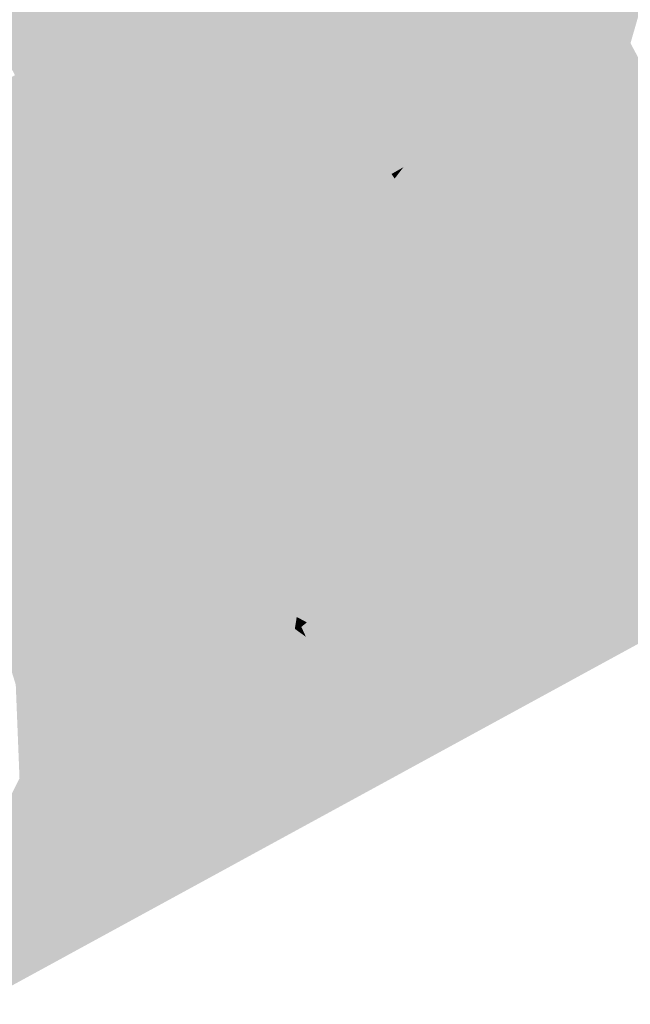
# Model space of a CAD drawing. Header units: metres. Extents: x 164696 to 183842, y 382615 to 387356.
# Tile 865 of 1056: x 182744.62 to 182746.53, y 386657.88 to 386660.95. Entities that reach past the tile are written whole.
import ezdxf

# ---------------------------------------------------------------- set-up
doc = ezdxf.new("R2010")
doc.units = ezdxf.units.M
doc.layers.add('C3D-SURFACE_TINSURFACE', color=7, linetype='Continuous')

msp = doc.modelspace()

# ---------------------------------------------------------------- linework, layer by layer
at = {"layer": 'C3D-SURFACE_TINSURFACE', "color": 11, "linetype": 'Continuous', "lineweight": -3, "true_color": 0xff8585}
for points in [[(182745.9256, 386661.9967), (182745.8883, 386661.9764), (182746.5278, 386660.8763)], [(182746.7798, 386661.7586), (182745.9256, 386661.9967), (182746.5278, 386660.8763)], [(182745.8883, 386661.9764), (182745.8511, 386661.9562), (182746.4906, 386660.8561)], [(182745.8883, 386661.9764), (182746.4906, 386660.8561), (182746.5278, 386660.8763)], [(182745.7766, 386661.9158), (182746.4161, 386660.8156), (182745.8138, 386661.936)], [(182745.8511, 386661.9562), (182745.8138, 386661.936), (182746.4533, 386660.8359)], [(182745.8138, 386661.936), (182746.4161, 386660.8156), (182746.4533, 386660.8359)], [(182745.8511, 386661.9562), (182746.4533, 386660.8359), (182746.4906, 386660.8561)], [(182745.7766, 386661.9158), (182745.4903, 386661.0726), (182746.3788, 386660.7943)], [(182745.7766, 386661.9158), (182746.3788, 386660.7943), (182746.4161, 386660.8156)], [(182744.8085, 386661.3853), (182744.7713, 386661.3651), (182744.6097, 386660.7766)], [(182744.8085, 386661.3853), (182744.6097, 386660.7766), (182744.6249, 386660.7487)], [(182744.8085, 386661.3853), (182744.6249, 386660.7487), (182745.4489, 386661.1626)], [(182744.7341, 386661.3449), (182744.5945, 386660.8046), (182744.7713, 386661.3651)], [(182744.7713, 386661.3651), (182744.5945, 386660.8046), (182744.6097, 386660.7766)], [(182744.6968, 386661.3246), (182744.564, 386660.8604), (182744.7341, 386661.3449)], [(182744.7341, 386661.3449), (182744.564, 386660.8604), (182744.5793, 386660.8325)], [(182744.6968, 386661.3246), (182744.6596, 386661.3044), (182744.564, 386660.8604)], [(182744.7341, 386661.3449), (182744.5793, 386660.8325), (182744.5945, 386660.8046)], [(182744.6224, 386661.2831), (182744.564, 386660.8604), (182744.6596, 386661.3044)], [(182745.4592, 386661.1401), (182745.4489, 386661.1626), (182744.6249, 386660.7487)], [(182745.4592, 386661.1401), (182744.6249, 386660.7487), (182744.6402, 386660.7208)], [(182745.4696, 386661.1176), (182745.4592, 386661.1401), (182744.6402, 386660.7208)], [(182745.4696, 386661.1176), (182744.6402, 386660.7208), (182744.6554, 386660.6929)], [(182745.4696, 386661.1176), (182744.6554, 386660.6929), (182745.4799, 386661.0951)], [(182745.4799, 386661.0951), (182744.6554, 386660.6929), (182744.6706, 386660.665)], [(182745.4799, 386661.0951), (182744.6706, 386660.665), (182745.4903, 386661.0726)], [(182745.4903, 386661.0726), (182744.6706, 386660.665), (182745.5107, 386661.0177)], [(182746.3788, 386660.7943), (182745.4903, 386661.0726), (182746.3416, 386660.7741)], [(182746.3416, 386660.7741), (182745.4903, 386661.0726), (182746.3043, 386660.7538)], [(182746.3043, 386660.7538), (182745.4903, 386661.0726), (182745.5107, 386661.0177)], [(182745.5107, 386661.0177), (182744.6706, 386660.665), (182744.6877, 386660.6344)], [(182745.5107, 386661.0177), (182744.6877, 386660.6344), (182744.7067, 386660.5969)], [(182745.5107, 386661.0177), (182744.7067, 386660.5969), (182744.7256, 386660.5595)], [(182745.5107, 386661.0177), (182744.7256, 386660.5595), (182745.546, 386660.9462)], [(182746.3043, 386660.7538), (182745.5107, 386661.0177), (182746.2671, 386660.7336)], [(182745.5107, 386661.0177), (182745.546, 386660.9462), (182746.2671, 386660.7336)], [(182744.7256, 386660.5595), (182744.7445, 386660.522), (182745.546, 386660.9462)], [(182744.7445, 386660.522), (182745.5796, 386660.8701), (182745.546, 386660.9462)], [(182746.2299, 386660.7134), (182746.2671, 386660.7336), (182745.546, 386660.9462)], [(182746.2299, 386660.7134), (182745.546, 386660.9462), (182746.1926, 386660.6931)], [(182746.1926, 386660.6931), (182745.546, 386660.9462), (182745.5796, 386660.8701)], [(182744.7445, 386660.522), (182744.7635, 386660.4846), (182745.5796, 386660.8701)], [(182744.7635, 386660.4846), (182744.7824, 386660.4472), (182745.5796, 386660.8701)], [(182744.8038, 386660.4117), (182745.5796, 386660.8701), (182744.7824, 386660.4472)], [(182744.8038, 386660.4117), (182745.4105, 386660.265), (182745.5796, 386660.8701)], [(182745.4105, 386660.265), (182745.5932, 386660.846), (182745.5796, 386660.8701)], [(182746.1926, 386660.6931), (182745.5796, 386660.8701), (182745.5932, 386660.846)], [(182746.5278, 386660.8763), (182746.4906, 386660.8561), (182747.0486, 386659.9001)], [(182745.4478, 386660.2852), (182745.5932, 386660.846), (182745.4105, 386660.265)], [(182745.4478, 386660.2852), (182745.6069, 386660.8219), (182745.5932, 386660.846)], [(182746.1926, 386660.6931), (182745.5932, 386660.846), (182746.1554, 386660.6729)], [(182746.1554, 386660.6729), (182745.5932, 386660.846), (182745.6069, 386660.8219)], [(182746.4533, 386660.8359), (182746.4161, 386660.8156), (182746.974, 386659.8597)], [(182746.4906, 386660.8561), (182746.4533, 386660.8359), (182747.0114, 386659.8799)], [(182746.4533, 386660.8359), (182746.974, 386659.8597), (182747.0114, 386659.8799)], [(182746.4906, 386660.8561), (182747.0114, 386659.8799), (182747.0486, 386659.9001)], [(182745.485, 386660.3054), (182745.6069, 386660.8219), (182745.4478, 386660.2852)], [(182745.485, 386660.3054), (182745.6206, 386660.7979), (182745.6069, 386660.8219)], [(182745.485, 386660.3054), (182745.6343, 386660.7738), (182745.6206, 386660.7979)], [(182746.1554, 386660.6729), (182745.6069, 386660.8219), (182746.1181, 386660.6527)], [(182746.1181, 386660.6527), (182745.6069, 386660.8219), (182745.6206, 386660.7979)], [(182746.1181, 386660.6527), (182745.6206, 386660.7979), (182745.6672, 386660.7332)], [(182745.6343, 386660.7738), (182745.6672, 386660.7332), (182745.6206, 386660.7979)], [(182746.3788, 386660.7943), (182746.9367, 386659.8395), (182746.4161, 386660.8156)], [(182746.4161, 386660.8156), (182746.9367, 386659.8395), (182746.974, 386659.8597)], [(182743.8749, 386660.384), (182744.6249, 386660.7487), (182744.6097, 386660.7766)], [(182745.485, 386660.3054), (182745.5223, 386660.3268), (182745.6343, 386660.7738)], [(182745.5223, 386660.3268), (182745.5595, 386660.347), (182745.6343, 386660.7738)], [(182745.5595, 386660.347), (182745.6672, 386660.7332), (182745.6343, 386660.7738)], [(182746.3416, 386660.7741), (182746.3043, 386660.7538), (182746.8621, 386659.799)], [(182746.3788, 386660.7943), (182746.3416, 386660.7741), (182746.8994, 386659.8192)], [(182746.3416, 386660.7741), (182746.8621, 386659.799), (182746.8994, 386659.8192)], [(182746.3788, 386660.7943), (182746.8994, 386659.8192), (182746.9367, 386659.8395)], [(182743.8749, 386660.384), (182744.6402, 386660.7208), (182744.6249, 386660.7487)], [(182746.3043, 386660.7538), (182746.2671, 386660.7336), (182746.8248, 386659.7788)], [(182746.3043, 386660.7538), (182746.8248, 386659.7788), (182746.8621, 386659.799)], [(182743.8749, 386660.384), (182744.6554, 386660.6929), (182744.6402, 386660.7208)], [(182745.5595, 386660.347), (182745.5967, 386660.3672), (182745.6672, 386660.7332)], [(182745.5967, 386660.3672), (182745.634, 386660.3875), (182745.6672, 386660.7332)], [(182745.634, 386660.3875), (182745.7026, 386660.689), (182745.6672, 386660.7332)], [(182746.0809, 386660.6313), (182746.1181, 386660.6527), (182745.6672, 386660.7332)], [(182746.0809, 386660.6313), (182745.6672, 386660.7332), (182745.7026, 386660.689)], [(182746.2299, 386660.7134), (182746.03, 386660.0405), (182746.0481, 386660.0078)], [(182746.2299, 386660.7134), (182746.1926, 386660.6931), (182746.03, 386660.0405)], [(182746.2671, 386660.7336), (182746.0481, 386660.0078), (182746.0721, 386659.9663)], [(182746.2299, 386660.7134), (182746.0481, 386660.0078), (182746.2671, 386660.7336)], [(182746.2671, 386660.7336), (182746.0721, 386659.9663), (182746.8248, 386659.7788)], [(182743.8996, 386660.3169), (182744.6554, 386660.6929), (182743.8749, 386660.384)], [(182743.8996, 386660.3169), (182743.9108, 386660.2926), (182744.6554, 386660.6929)], [(182743.9108, 386660.2926), (182744.6706, 386660.665), (182744.6554, 386660.6929)], [(182745.6712, 386660.4077), (182745.7026, 386660.689), (182745.634, 386660.3875)], [(182745.6712, 386660.4077), (182745.7459, 386660.6106), (182745.7026, 386660.689)], [(182746.0809, 386660.6313), (182745.7026, 386660.689), (182746.0437, 386660.6111)], [(182746.0437, 386660.6111), (182745.7026, 386660.689), (182745.7314, 386660.6524)], [(182745.7026, 386660.689), (182745.7459, 386660.6106), (182745.7314, 386660.6524)], [(182746.1926, 386660.6931), (182745.9937, 386660.1061), (182746.0118, 386660.0733)], [(182746.1926, 386660.6931), (182746.1554, 386660.6729), (182745.9937, 386660.1061)], [(182745.9937, 386660.1061), (182746.1554, 386660.6729), (182746.1181, 386660.6527)], [(182746.1926, 386660.6931), (182746.0118, 386660.0733), (182746.03, 386660.0405)], [(182743.9108, 386660.2926), (182743.922, 386660.2683), (182744.6706, 386660.665)], [(182744.6877, 386660.6344), (182744.6706, 386660.665), (182743.922, 386660.2683)], [(182746.0064, 386660.5909), (182746.0437, 386660.6111), (182745.7314, 386660.6524)], [(182745.9692, 386660.5706), (182746.0064, 386660.5909), (182745.7314, 386660.6524)], [(182745.9319, 386660.5504), (182745.9692, 386660.5706), (182745.7314, 386660.6524)], [(182745.9319, 386660.5504), (182745.7314, 386660.6524), (182745.7459, 386660.6106)], [(182746.0809, 386660.6313), (182745.9937, 386660.1061), (182746.1181, 386660.6527)], [(182744.6877, 386660.6344), (182743.922, 386660.2683), (182743.9332, 386660.244)], [(182744.7067, 386660.5969), (182744.6877, 386660.6344), (182743.9332, 386660.244)], [(182746.0437, 386660.6111), (182745.926, 386660.2082), (182745.9563, 386660.1589)], [(182746.0064, 386660.5909), (182745.926, 386660.2082), (182746.0437, 386660.6111)], [(182746.0809, 386660.6313), (182745.9563, 386660.1589), (182745.9937, 386660.1061)], [(182746.0809, 386660.6313), (182746.0437, 386660.6111), (182745.9563, 386660.1589)], [(182744.7067, 386660.5969), (182743.9332, 386660.244), (182743.9445, 386660.2196)], [(182744.7256, 386660.5595), (182744.7067, 386660.5969), (182743.9445, 386660.2196)], [(182745.6712, 386660.4077), (182745.7603, 386660.5688), (182745.7459, 386660.6106)], [(182745.9319, 386660.5504), (182745.7459, 386660.6106), (182745.8947, 386660.5302)], [(182745.8947, 386660.5302), (182745.7459, 386660.6106), (182745.7603, 386660.5688)], [(182746.0064, 386660.5909), (182745.8993, 386660.2534), (182745.926, 386660.2082)], [(182745.9692, 386660.5706), (182745.8993, 386660.2534), (182746.0064, 386660.5909)], [(182744.7256, 386660.5595), (182743.9445, 386660.2196), (182743.9557, 386660.1953)], [(182743.9669, 386660.171), (182744.7256, 386660.5595), (182743.9557, 386660.1953)], [(182743.9669, 386660.171), (182744.7445, 386660.522), (182744.7256, 386660.5595)], [(182745.7085, 386660.4279), (182745.7603, 386660.5688), (182745.6712, 386660.4077)], [(182745.7085, 386660.4279), (182745.7747, 386660.527), (182745.7603, 386660.5688)], [(182745.8947, 386660.5302), (182745.7603, 386660.5688), (182745.8574, 386660.51)], [(182745.8574, 386660.51), (182745.7603, 386660.5688), (182745.7747, 386660.527)], [(182745.9319, 386660.5504), (182745.8562, 386660.3291), (182745.8705, 386660.3039)], [(182745.9319, 386660.5504), (182745.8947, 386660.5302), (182745.8562, 386660.3291)], [(182745.9692, 386660.5706), (182745.8705, 386660.3039), (182745.8849, 386660.2787)], [(182745.9319, 386660.5504), (182745.8705, 386660.3039), (182745.9692, 386660.5706)], [(182745.9692, 386660.5706), (182745.8849, 386660.2787), (182745.8993, 386660.2534)], [(182743.9669, 386660.171), (182743.9781, 386660.1467), (182744.7445, 386660.522)], [(182743.9781, 386660.1467), (182744.7635, 386660.4846), (182744.7445, 386660.522)], [(182745.7457, 386660.4482), (182745.7747, 386660.527), (182745.7085, 386660.4279)], [(182745.783, 386660.4684), (182745.7747, 386660.527), (182745.7457, 386660.4482)], [(182745.8574, 386660.51), (182745.7747, 386660.527), (182745.8202, 386660.4897)], [(182745.783, 386660.4684), (182745.8202, 386660.4897), (182745.7747, 386660.527)], [(182745.8947, 386660.5302), (182745.8206, 386660.4003), (182745.8418, 386660.3543)], [(182745.8947, 386660.5302), (182745.8574, 386660.51), (182745.8206, 386660.4003)], [(182745.8947, 386660.5302), (182745.8418, 386660.3543), (182745.8562, 386660.3291)], [(182745.783, 386660.4684), (182745.7926, 386660.4539), (182745.8202, 386660.4897)], [(182745.8202, 386660.4897), (182745.7926, 386660.4539), (182745.8206, 386660.4003)], [(182745.8574, 386660.51), (182745.8202, 386660.4897), (182745.8206, 386660.4003)], [(182744.0049, 386660.0884), (182744.7635, 386660.4846), (182743.9781, 386660.1467)], [(182744.0049, 386660.0884), (182744.7824, 386660.4472), (182744.7635, 386660.4846)], [(182745.783, 386660.4684), (182745.7457, 386660.4482), (182745.7926, 386660.4539)], [(182744.0049, 386660.0884), (182744.0402, 386660.0238), (182744.7824, 386660.4472)], [(182744.7824, 386660.4472), (182744.0402, 386660.0238), (182744.6284, 386659.8368)], [(182744.8038, 386660.4117), (182744.7824, 386660.4472), (182744.6284, 386659.8368)], [(182745.7085, 386660.4279), (182745.6712, 386660.4077), (182745.8418, 386660.3543)], [(182745.7457, 386660.4482), (182745.7085, 386660.4279), (182745.8206, 386660.4003)], [(182745.7085, 386660.4279), (182745.8418, 386660.3543), (182745.8206, 386660.4003)], [(182745.7457, 386660.4482), (182745.8206, 386660.4003), (182745.7926, 386660.4539)], [(182744.8038, 386660.4117), (182744.6284, 386659.8368), (182744.6657, 386659.8582)], [(182744.8162, 386660.3885), (182744.8038, 386660.4117), (182744.6657, 386659.8582)], [(182744.8038, 386660.4117), (182744.8162, 386660.3885), (182745.3733, 386660.2447)], [(182744.8038, 386660.4117), (182745.3733, 386660.2447), (182745.4105, 386660.265)], [(182745.6712, 386660.4077), (182745.634, 386660.3875), (182745.8418, 386660.3543)], [(182744.8162, 386660.3885), (182744.6657, 386659.8582), (182744.8285, 386660.3652)], [(182744.8162, 386660.3885), (182744.8285, 386660.3652), (182745.336, 386660.2245)], [(182744.8162, 386660.3885), (182745.336, 386660.2245), (182745.3733, 386660.2447)], [(182745.5595, 386660.347), (182745.8849, 386660.2787), (182745.5967, 386660.3672)], [(182745.5967, 386660.3672), (182745.8705, 386660.3039), (182745.634, 386660.3875)], [(182745.5967, 386660.3672), (182745.8849, 386660.2787), (182745.8705, 386660.3039)], [(182745.634, 386660.3875), (182745.8562, 386660.3291), (182745.8418, 386660.3543)], [(182745.634, 386660.3875), (182745.8705, 386660.3039), (182745.8562, 386660.3291)], [(182744.8285, 386660.3652), (182744.6657, 386659.8582), (182744.7029, 386659.8784)], [(182744.8285, 386660.3652), (182744.7029, 386659.8784), (182744.8409, 386660.3419)], [(182744.8533, 386660.3187), (182744.8409, 386660.3419), (182744.7029, 386659.8784)], [(182744.8285, 386660.3652), (182744.8409, 386660.3419), (182745.0813, 386660.2697)], [(182744.8285, 386660.3652), (182745.0813, 386660.2697), (182745.0861, 386660.2771)], [(182744.8285, 386660.3652), (182745.0861, 386660.2771), (182745.3342, 386660.2235)], [(182744.8285, 386660.3652), (182745.3342, 386660.2235), (182745.336, 386660.2245)], [(182744.8409, 386660.3419), (182744.8533, 386660.3187), (182745.0872, 386660.2586)], [(182744.8409, 386660.3419), (182745.0872, 386660.2586), (182745.0813, 386660.2697)], [(182745.5223, 386660.3268), (182745.8993, 386660.2534), (182745.5595, 386660.347)], [(182745.5595, 386660.347), (182745.8993, 386660.2534), (182745.8849, 386660.2787)], [(182744.8533, 386660.3187), (182744.7029, 386659.8784), (182744.7402, 386659.8986)], [(182744.8657, 386660.2954), (182744.8533, 386660.3187), (182744.7402, 386659.8986)], [(182744.8533, 386660.3187), (182745.2616, 386660.1841), (182745.2666, 386660.1868)], [(182744.8533, 386660.3187), (182745.2666, 386660.1868), (182745.0872, 386660.2586)], [(182744.8657, 386660.2954), (182745.2616, 386660.1841), (182744.8533, 386660.3187)], [(182745.485, 386660.3054), (182745.4478, 386660.2852), (182745.9563, 386660.1589)], [(182745.485, 386660.3054), (182745.926, 386660.2082), (182745.5223, 386660.3268)], [(182745.485, 386660.3054), (182745.9563, 386660.1589), (182745.926, 386660.2082)], [(182745.5223, 386660.3268), (182745.926, 386660.2082), (182745.8993, 386660.2534)], [(182744.8657, 386660.2954), (182744.7402, 386659.8986), (182744.878, 386660.2722)], [(182744.8657, 386660.2954), (182744.878, 386660.2722), (182745.2616, 386660.1841)], [(182745.4478, 386660.2852), (182745.4105, 386660.265), (182745.9563, 386660.1589)], [(182744.878, 386660.2722), (182744.7402, 386659.8986), (182744.7774, 386659.9188)], [(182744.8904, 386660.2489), (182744.878, 386660.2722), (182744.7774, 386659.9188)], [(182744.8904, 386660.2489), (182744.7774, 386659.9188), (182744.8146, 386659.9391)], [(182744.9028, 386660.2257), (182744.8904, 386660.2489), (182744.8146, 386659.9391)], [(182744.878, 386660.2722), (182745.2243, 386660.1627), (182745.2616, 386660.1841)], [(182744.878, 386660.2722), (182744.8904, 386660.2489), (182745.2243, 386660.1627)], [(182744.8904, 386660.2489), (182745.1871, 386660.1425), (182745.2243, 386660.1627)], [(182744.8904, 386660.2489), (182744.9028, 386660.2257), (182745.1871, 386660.1425)], [(182745.1858, 386659.7004), (182745.2112, 386659.6486), (182745.3733, 386660.2447)], [(182745.1858, 386659.7004), (182745.3733, 386660.2447), (182745.336, 386660.2245)], [(182746.0118, 386660.0733), (182745.4105, 386660.265), (182745.2112, 386659.6486)], [(182745.2112, 386659.6486), (182745.4105, 386660.265), (182745.3733, 386660.2447)], [(182745.9937, 386660.1061), (182745.9563, 386660.1589), (182745.4105, 386660.265)], [(182745.9937, 386660.1061), (182745.4105, 386660.265), (182746.0118, 386660.0733)], [(182744.9151, 386660.2024), (182744.9028, 386660.2257), (182744.8146, 386659.9391)], [(182744.9151, 386660.2024), (182745.1871, 386660.1425), (182744.9028, 386660.2257)], [(182745.1605, 386659.7522), (182745.1858, 386659.7004), (182745.336, 386660.2245)], [(182745.1605, 386659.7522), (182745.336, 386660.2245), (182745.3342, 386660.2235)], [(182745.1605, 386659.7522), (182745.3342, 386660.2235), (182745.2297, 386659.9782)], [(182744.9151, 386660.2024), (182744.8146, 386659.9391), (182744.8519, 386659.9593)], [(182744.9151, 386660.2024), (182744.8519, 386659.9593), (182744.8891, 386659.9795)], [(182744.9608, 386660.1328), (182744.9151, 386660.2024), (182744.8891, 386659.9795)], [(182744.9151, 386660.2024), (182745.1498, 386660.1223), (182745.1871, 386660.1425)], [(182744.9151, 386660.2024), (182744.9608, 386660.1328), (182745.1498, 386660.1223)], [(182745.1432, 386659.7904), (182745.2616, 386660.1841), (182745.1261, 386659.8244)], [(182745.1261, 386659.8244), (182745.2616, 386660.1841), (182745.2243, 386660.1627)], [(182745.1432, 386659.7904), (182745.2249, 386660.0077), (182745.2666, 386660.1868)], [(182745.1432, 386659.7904), (182745.2666, 386660.1868), (182745.2616, 386660.1841)], [(182745.1261, 386659.8244), (182745.2243, 386660.1627), (182745.109, 386659.8583)], [(182745.109, 386659.8583), (182745.2243, 386660.1627), (182745.1871, 386660.1425)], [(182744.9608, 386660.1328), (182744.8891, 386659.9795), (182744.9264, 386659.9998)], [(182744.9608, 386660.1328), (182744.9264, 386659.9998), (182744.9636, 386660.0211)], [(182744.9608, 386660.1328), (182745.1126, 386660.102), (182745.1498, 386660.1223)], [(182744.9608, 386660.1328), (182745.0753, 386660.0818), (182745.1126, 386660.102)], [(182744.9608, 386660.1328), (182745.0381, 386660.0616), (182745.0753, 386660.0818)], [(182744.9608, 386660.1328), (182745.0009, 386660.0413), (182745.0381, 386660.0616)], [(182744.9608, 386660.1328), (182744.9636, 386660.0211), (182745.0009, 386660.0413)], [(182745.0748, 386659.9261), (182745.0919, 386659.8922), (182745.1498, 386660.1223)], [(182745.0748, 386659.9261), (182745.1498, 386660.1223), (182745.1126, 386660.102)], [(182745.109, 386659.8583), (182745.1871, 386660.1425), (182745.0919, 386659.8922)], [(182745.0919, 386659.8922), (182745.1871, 386660.1425), (182745.1498, 386660.1223)], [(182745.0577, 386659.9601), (182745.0748, 386659.9261), (182745.1126, 386660.102)], [(182745.0577, 386659.9601), (182745.1126, 386660.102), (182745.0753, 386660.0818)], [(182745.0313, 386660.0105), (182745.0381, 386660.0616), (182745.0009, 386660.0413)], [(182745.0577, 386659.9601), (182745.0753, 386660.0818), (182745.0313, 386660.0105)], [(182745.0313, 386660.0105), (182745.0753, 386660.0818), (182745.0381, 386660.0616)], [(182746.0118, 386660.0733), (182745.2112, 386659.6486), (182746.03, 386660.0405)], [(182745.0313, 386660.0105), (182745.0009, 386660.0413), (182744.9636, 386660.0211)], [(182746.03, 386660.0405), (182745.2112, 386659.6486), (182745.2365, 386659.5968)], [(182746.03, 386660.0405), (182745.2365, 386659.5968), (182746.0481, 386660.0078)], [(182744.0402, 386660.0238), (182744.0754, 386659.9593), (182744.6284, 386659.8368)], [(182744.9264, 386659.9998), (182744.8891, 386659.9795), (182745.0748, 386659.9261)], [(182745.0577, 386659.9601), (182744.9636, 386660.0211), (182744.9264, 386659.9998)], [(182745.0577, 386659.9601), (182744.9264, 386659.9998), (182745.0748, 386659.9261)], [(182745.0577, 386659.9601), (182745.0313, 386660.0105), (182744.9636, 386660.0211)], [(182745.1432, 386659.7904), (182745.2297, 386659.9782), (182745.2249, 386660.0077)], [(182746.0481, 386660.0078), (182745.2365, 386659.5968), (182745.2619, 386659.5449)], [(182746.0481, 386660.0078), (182745.2619, 386659.5449), (182746.0721, 386659.9663)], [(182744.8891, 386659.9795), (182744.8519, 386659.9593), (182745.0919, 386659.8922)], [(182744.8891, 386659.9795), (182745.0919, 386659.8922), (182745.0748, 386659.9261)], [(182745.1432, 386659.7904), (182745.1605, 386659.7522), (182745.2297, 386659.9782)], [(182745.2752, 386659.5179), (182746.0721, 386659.9663), (182745.2619, 386659.5449)], [(182745.2752, 386659.5179), (182746.0909, 386659.9348), (182746.0721, 386659.9663)], [(182746.0721, 386659.9663), (182746.1178, 386659.9006), (182746.7875, 386659.7585)], [(182746.0721, 386659.9663), (182746.7875, 386659.7585), (182746.8248, 386659.7788)], [(182746.0909, 386659.9348), (182746.1178, 386659.9006), (182746.0721, 386659.9663)], [(182744.0754, 386659.9593), (182744.5912, 386659.8166), (182744.6284, 386659.8368)], [(182745.1261, 386659.8244), (182744.8146, 386659.9391), (182744.7774, 386659.9188)], [(182744.8146, 386659.9391), (182745.109, 386659.8583), (182744.8519, 386659.9593)], [(182745.1261, 386659.8244), (182745.109, 386659.8583), (182744.8146, 386659.9391)], [(182745.109, 386659.8583), (182745.0919, 386659.8922), (182744.8519, 386659.9593)], [(182745.1432, 386659.7904), (182744.7774, 386659.9188), (182744.7402, 386659.8986)], [(182745.1432, 386659.7904), (182745.1261, 386659.8244), (182744.7774, 386659.9188)], [(182745.2889, 386659.491), (182746.0909, 386659.9348), (182745.2752, 386659.5179)], [(182745.2889, 386659.491), (182745.9294, 386659.2921), (182746.0909, 386659.9348)], [(182746.0909, 386659.9348), (182745.9294, 386659.2921), (182745.9668, 386659.3124)], [(182746.0909, 386659.9348), (182745.9668, 386659.3124), (182746.137, 386659.868)], [(182746.0909, 386659.9348), (182746.137, 386659.868), (182746.1178, 386659.9006)], [(182745.1858, 386659.7004), (182744.7029, 386659.8784), (182744.6657, 386659.8582)], [(182745.1605, 386659.7522), (182744.7402, 386659.8986), (182744.7029, 386659.8784)], [(182745.1605, 386659.7522), (182744.7029, 386659.8784), (182745.1858, 386659.7004)], [(182745.1432, 386659.7904), (182744.7402, 386659.8986), (182745.1605, 386659.7522)], [(182746.1178, 386659.9006), (182746.137, 386659.868), (182746.7129, 386659.717)], [(182746.1178, 386659.9006), (182746.7129, 386659.717), (182746.7502, 386659.7372)], [(182746.1178, 386659.9006), (182746.7502, 386659.7372), (182746.7875, 386659.7585)], [(182745.1858, 386659.7004), (182744.6657, 386659.8582), (182744.6284, 386659.8368)], [(182745.9668, 386659.3124), (182746.004, 386659.3326), (182746.137, 386659.868)], [(182746.004, 386659.3326), (182746.1562, 386659.8355), (182746.137, 386659.868)], [(182746.7129, 386659.717), (182746.137, 386659.868), (182746.196, 386659.7912)], [(182746.137, 386659.868), (182746.1562, 386659.8355), (182746.196, 386659.7912)], [(182744.4218, 386659.1893), (182745.2365, 386659.5968), (182744.5912, 386659.8166)], [(182744.5912, 386659.8166), (182745.2112, 386659.6486), (182744.6284, 386659.8368)], [(182745.2365, 386659.5968), (182745.2112, 386659.6486), (182744.5912, 386659.8166)], [(182745.1858, 386659.7004), (182744.6284, 386659.8368), (182745.2112, 386659.6486)], [(182746.0414, 386659.3528), (182746.1562, 386659.8355), (182746.004, 386659.3326)], [(182746.0414, 386659.3528), (182746.0786, 386659.373), (182746.1562, 386659.8355)], [(182746.0786, 386659.373), (182746.214, 386659.7524), (182746.1562, 386659.8355)], [(182746.1562, 386659.8355), (182746.214, 386659.7524), (182746.196, 386659.7912)], [(182746.601, 386659.6563), (182746.196, 386659.7912), (182746.214, 386659.7524)], [(182746.601, 386659.6563), (182746.6383, 386659.6765), (182746.196, 386659.7912)], [(182746.6383, 386659.6765), (182746.6756, 386659.6967), (182746.196, 386659.7912)], [(182746.6756, 386659.6967), (182746.7129, 386659.717), (182746.196, 386659.7912)], [(182747.9618, 386659.7729), (182742.8729, 386657.0477), (182742.5444, 386656.8547)], [(182747.9618, 386659.7729), (182742.5444, 386656.8547), (182743.4797, 386657.3248)], [(182745.7361, 386658.6368), (182742.8729, 386657.0477), (182747.9618, 386659.7729)], [(182746.5637, 386659.636), (182745.7361, 386658.6368), (182747.9618, 386659.7729)], [(182746.0786, 386659.373), (182746.234, 386659.6951), (182746.214, 386659.7524)], [(182746.5637, 386659.636), (182746.214, 386659.7524), (182746.3491, 386659.6153)], [(182746.5637, 386659.636), (182746.601, 386659.6563), (182746.214, 386659.7524)], [(182746.214, 386659.7524), (182746.234, 386659.6951), (182746.3491, 386659.6153)], [(182746.0786, 386659.373), (182746.116, 386659.3933), (182746.234, 386659.6951)], [(182746.116, 386659.3933), (182746.1533, 386659.4135), (182746.234, 386659.6951)], [(182746.1533, 386659.4135), (182746.2529, 386659.662), (182746.234, 386659.6951)], [(182746.234, 386659.6951), (182746.2529, 386659.662), (182746.3491, 386659.6153)], [(182746.1533, 386659.4135), (182746.1906, 386659.4337), (182746.2529, 386659.662)], [(182746.1906, 386659.4337), (182746.2279, 386659.454), (182746.2529, 386659.662)], [(182746.2279, 386659.454), (182746.2652, 386659.4742), (182746.2529, 386659.662)], [(182746.2652, 386659.4742), (182746.3025, 386659.4944), (182746.2529, 386659.662)], [(182746.3025, 386659.4944), (182746.3491, 386659.6153), (182746.2529, 386659.662)], [(182746.5263, 386659.6158), (182745.7361, 386658.6368), (182746.5637, 386659.636)], [(182746.5263, 386659.6158), (182746.5637, 386659.636), (182746.3491, 386659.6153)], [(182746.4891, 386659.5956), (182745.7361, 386658.6368), (182746.5263, 386659.6158)], [(182746.3025, 386659.4944), (182746.3398, 386659.5147), (182746.3491, 386659.6153)], [(182746.3398, 386659.5147), (182746.3771, 386659.5349), (182746.3491, 386659.6153)], [(182746.4891, 386659.5956), (182746.5263, 386659.6158), (182746.3491, 386659.6153)], [(182746.3771, 386659.5349), (182746.4144, 386659.5551), (182746.3491, 386659.6153)], [(182746.4144, 386659.5551), (182746.4517, 386659.5753), (182746.3491, 386659.6153)], [(182746.4891, 386659.5956), (182746.3491, 386659.6153), (182746.4517, 386659.5753)], [(182744.4218, 386659.1893), (182744.4399, 386659.1579), (182745.2365, 386659.5968)], [(182744.4399, 386659.1579), (182744.5652, 386659.0133), (182745.2365, 386659.5968)], [(182745.2619, 386659.5449), (182745.2365, 386659.5968), (182744.5652, 386659.0133)], [(182746.4891, 386659.5956), (182746.4517, 386659.5753), (182745.7361, 386658.6368)], [(182746.4144, 386659.5551), (182745.7361, 386658.6368), (182746.4517, 386659.5753)], [(182745.2752, 386659.5179), (182745.2619, 386659.5449), (182744.5652, 386659.0133)], [(182746.3771, 386659.5349), (182745.7361, 386658.6368), (182746.4144, 386659.5551)], [(182745.2889, 386659.491), (182745.2752, 386659.5179), (182744.5652, 386659.0133)], [(182746.3398, 386659.5147), (182745.7361, 386658.6368), (182746.3771, 386659.5349)], [(182746.3025, 386659.4944), (182745.7361, 386658.6368), (182746.3398, 386659.5147)], [(182745.2889, 386659.491), (182744.5652, 386659.0133), (182745.3026, 386659.464)], [(182745.2889, 386659.491), (182745.3026, 386659.464), (182745.9294, 386659.2921)], [(182746.2652, 386659.4742), (182745.7361, 386658.6368), (182746.3025, 386659.4944)], [(182745.3163, 386659.437), (182745.3026, 386659.464), (182744.5652, 386659.0133)], [(182745.8921, 386659.2719), (182745.3026, 386659.464), (182745.3163, 386659.437)], [(182745.8921, 386659.2719), (182745.9294, 386659.2921), (182745.3026, 386659.464)], [(182746.2279, 386659.454), (182745.7361, 386658.6368), (182746.2652, 386659.4742)], [(182746.1906, 386659.4337), (182745.7361, 386658.6368), (182746.2279, 386659.454)], [(182745.3163, 386659.437), (182744.5652, 386659.0133), (182745.146, 386658.8673)], [(182745.3301, 386659.4101), (182745.3163, 386659.437), (182745.146, 386658.8673)], [(182745.3163, 386659.437), (182745.3301, 386659.4101), (182745.8548, 386659.2517)], [(182745.8921, 386659.2719), (182745.3163, 386659.437), (182745.8548, 386659.2517)], [(182746.1533, 386659.4135), (182745.7361, 386658.6368), (182746.1906, 386659.4337)], [(182746.116, 386659.3933), (182745.7361, 386658.6368), (182746.1533, 386659.4135)], [(182745.3301, 386659.4101), (182745.146, 386658.8673), (182745.1833, 386658.8875)], [(182745.3301, 386659.4101), (182745.1833, 386658.8875), (182745.3438, 386659.3831)], [(182745.3438, 386659.3831), (182745.1833, 386658.8875), (182745.2206, 386658.9078)], [(182745.3575, 386659.3562), (182745.3438, 386659.3831), (182745.2206, 386658.9078)], [(182745.3301, 386659.4101), (182745.3438, 386659.3831), (182745.8548, 386659.2517)], [(182745.8175, 386659.2314), (182745.3438, 386659.3831), (182745.3575, 386659.3562)], [(182745.8175, 386659.2314), (182745.8548, 386659.2517), (182745.3438, 386659.3831)], [(182746.0786, 386659.373), (182745.7361, 386658.6368), (182746.116, 386659.3933)], [(182745.3775, 386659.3171), (182745.3575, 386659.3562), (182745.2206, 386658.9078)], [(182745.7802, 386659.2112), (182745.3575, 386659.3562), (182745.3775, 386659.3171)], [(182745.7802, 386659.2112), (182745.8175, 386659.2314), (182745.3575, 386659.3562)], [(182746.0414, 386659.3528), (182745.7361, 386658.6368), (182746.0786, 386659.373)], [(182746.0414, 386659.3528), (182746.004, 386659.3326), (182745.7361, 386658.6368)], [(182745.9668, 386659.3124), (182745.7361, 386658.6368), (182746.004, 386659.3326)], [(182745.3775, 386659.3171), (182745.2206, 386658.9078), (182745.2579, 386658.928)], [(182745.3775, 386659.3171), (182745.2579, 386658.928), (182745.2952, 386658.9482)], [(182745.4096, 386659.2541), (182745.3775, 386659.3171), (182745.2952, 386658.9482)], [(182745.7429, 386659.191), (182745.3775, 386659.3171), (182745.4096, 386659.2541)], [(182745.7429, 386659.191), (182745.7802, 386659.2112), (182745.3775, 386659.3171)], [(182745.8921, 386659.2719), (182745.7025, 386658.7082), (182745.9294, 386659.2921)], [(182745.9294, 386659.2921), (182745.7025, 386658.7082), (182745.7361, 386658.6368)], [(182745.9294, 386659.2921), (182745.7361, 386658.6368), (182745.9668, 386659.3124)], [(182745.8921, 386659.2719), (182745.8548, 386659.2517), (182745.6883, 386658.7432)], [(182745.8921, 386659.2719), (182745.6883, 386658.7432), (182745.7025, 386658.7082)], [(182745.4096, 386659.2541), (182745.2952, 386658.9482), (182745.3325, 386658.9684)], [(182745.4096, 386659.2541), (182745.3325, 386658.9684), (182745.3698, 386658.9887)], [(182745.4096, 386659.2541), (182745.3698, 386658.9887), (182745.4416, 386659.1912)], [(182745.4096, 386659.2541), (182745.4416, 386659.1912), (182745.6683, 386659.1505)], [(182745.7056, 386659.1707), (182745.4096, 386659.2541), (182745.6683, 386659.1505)], [(182745.7056, 386659.1707), (182745.7429, 386659.191), (182745.4096, 386659.2541)], [(182745.7802, 386659.2112), (182745.6725, 386658.7707), (182745.8175, 386659.2314)], [(182745.8175, 386659.2314), (182745.6725, 386658.7707), (182745.6883, 386658.7432)], [(182745.8175, 386659.2314), (182745.6883, 386658.7432), (182745.8548, 386659.2517)], [(182745.7429, 386659.191), (182745.6568, 386658.7982), (182745.7802, 386659.2112)], [(182745.7802, 386659.2112), (182745.6568, 386658.7982), (182745.6725, 386658.7707)], [(182745.4416, 386659.1912), (182745.3698, 386658.9887), (182745.4071, 386659.0089)], [(182745.4588, 386659.1489), (182745.4416, 386659.1912), (182745.4071, 386659.0089)], [(182745.4588, 386659.1489), (182745.5937, 386659.1101), (182745.4416, 386659.1912)], [(182745.4416, 386659.1912), (182745.5937, 386659.1101), (182745.631, 386659.1303)], [(182745.4416, 386659.1912), (182745.631, 386659.1303), (182745.6683, 386659.1505)], [(182745.7056, 386659.1707), (182745.6254, 386658.8532), (182745.7429, 386659.191)], [(182745.7429, 386659.191), (182745.6254, 386658.8532), (182745.6411, 386658.8257)], [(182745.7056, 386659.1707), (182745.6683, 386659.1505), (182745.6254, 386658.8532)], [(182745.7429, 386659.191), (182745.6411, 386658.8257), (182745.6568, 386658.7982)], [(182745.4588, 386659.1489), (182745.4071, 386659.0089), (182745.4445, 386659.0291)], [(182745.4732, 386659.1178), (182745.4588, 386659.1489), (182745.4445, 386659.0291)], [(182745.4588, 386659.1489), (182745.4732, 386659.1178), (182745.5563, 386659.0898)], [(182745.4588, 386659.1489), (182745.5563, 386659.0898), (182745.5937, 386659.1101)], [(182745.6683, 386659.1505), (182745.631, 386659.1303), (182745.5956, 386658.8953)], [(182745.6683, 386659.1505), (182745.5956, 386658.8953), (182745.6254, 386658.8532)], [(182745.4876, 386659.0866), (182745.4732, 386659.1178), (182745.4445, 386659.0291)], [(182745.4732, 386659.1178), (182745.4876, 386659.0866), (182745.5563, 386659.0898)], [(182745.5563, 386659.0898), (182745.5565, 386658.9591), (182745.5937, 386659.1101)], [(182745.5937, 386659.1101), (182745.5565, 386658.9591), (182745.631, 386659.1303)], [(182745.631, 386659.1303), (182745.5565, 386658.9591), (182745.5956, 386658.8953)], [(182745.4876, 386659.0866), (182745.4445, 386659.0291), (182745.4817, 386659.0494)], [(182745.4876, 386659.0866), (182745.4817, 386659.0494), (182745.502, 386659.0554)], [(182745.4876, 386659.0866), (182745.5191, 386659.0696), (182745.5563, 386659.0898)], [(182745.4876, 386659.0866), (182745.502, 386659.0554), (182745.5191, 386659.0696)], [(182745.5164, 386659.0243), (182745.5563, 386659.0898), (182745.5191, 386659.0696)], [(182745.5164, 386659.0243), (182745.5308, 386658.9931), (182745.5563, 386659.0898)], [(182745.5308, 386658.9931), (182745.5565, 386658.9591), (182745.5563, 386659.0898)], [(182745.5164, 386659.0243), (182745.4817, 386659.0494), (182745.4445, 386659.0291)], [(182745.5164, 386659.0243), (182745.502, 386659.0554), (182745.4817, 386659.0494)], [(182745.5164, 386659.0243), (182745.5191, 386659.0696), (182745.502, 386659.0554)], [(182745.5308, 386658.9931), (182745.4445, 386659.0291), (182745.4071, 386659.0089)], [(182745.5308, 386658.9931), (182745.5164, 386659.0243), (182745.4445, 386659.0291)], [(182745.0714, 386658.8268), (182744.5652, 386659.0133), (182744.5761, 386658.9848)], [(182745.0714, 386658.8268), (182745.1087, 386658.8471), (182744.5652, 386659.0133)], [(182745.1087, 386658.8471), (182745.146, 386658.8673), (182744.5652, 386659.0133)], [(182745.034, 386658.8066), (182744.5761, 386658.9848), (182744.5869, 386658.9563)], [(182745.034, 386658.8066), (182745.0714, 386658.8268), (182744.5761, 386658.9848)], [(182745.3325, 386658.9684), (182745.5956, 386658.8953), (182745.3698, 386658.9887)], [(182745.3698, 386658.9887), (182745.5565, 386658.9591), (182745.4071, 386659.0089)], [(182745.3698, 386658.9887), (182745.5956, 386658.8953), (182745.5565, 386658.9591)], [(182745.5308, 386658.9931), (182745.4071, 386659.0089), (182745.5565, 386658.9591)], [(182744.6724, 386658.8383), (182745.034, 386658.8066), (182744.5869, 386658.9563)], [(182744.612, 386658.8753), (182744.6724, 386658.8383), (182744.5869, 386658.9563)], [(182745.2952, 386658.9482), (182745.5956, 386658.8953), (182745.3325, 386658.9684)], [(182745.2206, 386658.9078), (182745.6568, 386658.7982), (182745.2579, 386658.928)], [(182745.2579, 386658.928), (182745.6411, 386658.8257), (182745.2952, 386658.9482)], [(182745.2579, 386658.928), (182745.6568, 386658.7982), (182745.6411, 386658.8257)], [(182745.2952, 386658.9482), (182745.6254, 386658.8532), (182745.5956, 386658.8953)], [(182745.2952, 386658.9482), (182745.6411, 386658.8257), (182745.6254, 386658.8532)], [(182745.2206, 386658.9078), (182745.1833, 386658.8875), (182745.6725, 386658.7707)], [(182745.2206, 386658.9078), (182745.6725, 386658.7707), (182745.6568, 386658.7982)], [(182744.612, 386658.8753), (182744.6237, 386658.583), (182744.6848, 386658.804)], [(182744.612, 386658.8753), (182744.6848, 386658.804), (182744.6724, 386658.8383)], [(182745.1087, 386658.8471), (182745.7361, 386658.6368), (182745.146, 386658.8673)], [(182745.7025, 386658.7082), (182745.1833, 386658.8875), (182745.146, 386658.8673)], [(182745.7361, 386658.6368), (182745.7025, 386658.7082), (182745.146, 386658.8673)], [(182745.1833, 386658.8875), (182745.7025, 386658.7082), (182745.6725, 386658.7707)], [(182744.6724, 386658.8383), (182744.6848, 386658.804), (182744.9222, 386658.7448)], [(182744.6724, 386658.8383), (182744.9222, 386658.7448), (182744.9594, 386658.7661)], [(182744.6724, 386658.8383), (182744.9594, 386658.7661), (182744.9968, 386658.7864)], [(182744.6724, 386658.8383), (182744.9968, 386658.7864), (182745.034, 386658.8066)], [(182745.0714, 386658.8268), (182745.7361, 386658.6368), (182745.1087, 386658.8471)], [(182744.6848, 386658.804), (182744.6237, 386658.583), (182744.661, 386658.6032)], [(182744.6848, 386658.804), (182744.661, 386658.6032), (182744.6983, 386658.6234)], [(182744.6848, 386658.804), (182744.6983, 386658.6234), (182744.7356, 386658.6437)], [(182744.6848, 386658.804), (182744.7356, 386658.6437), (182744.7729, 386658.6639)], [(182744.8102, 386658.6841), (182744.6848, 386658.804), (182744.7729, 386658.6639)], [(182744.8102, 386658.6841), (182744.8475, 386658.7043), (182744.6848, 386658.804)], [(182744.8475, 386658.7043), (182744.8848, 386658.7246), (182744.6848, 386658.804)], [(182744.6848, 386658.804), (182744.8848, 386658.7246), (182744.9222, 386658.7448)], [(182745.034, 386658.8066), (182744.9968, 386658.7864), (182745.7361, 386658.6368)], [(182745.034, 386658.8066), (182745.7361, 386658.6368), (182745.0714, 386658.8268)], [(182745.7361, 386658.6368), (182744.9968, 386658.7864), (182744.9594, 386658.7661)], [(182745.7025, 386658.7082), (182745.6883, 386658.7432), (182745.6725, 386658.7707)], [(182744.8848, 386658.7246), (182745.7361, 386658.6368), (182744.9222, 386658.7448)], [(182745.7361, 386658.6368), (182744.9594, 386658.7661), (182744.9222, 386658.7448)], [(182744.8475, 386658.7043), (182745.7361, 386658.6368), (182744.8848, 386658.7246)], [(182744.8102, 386658.6841), (182744.7729, 386658.6639), (182745.7361, 386658.6368)], [(182744.8102, 386658.6841), (182745.7361, 386658.6368), (182744.8475, 386658.7043)], [(182744.2683, 386657.8815), (182744.7729, 386658.6639), (182744.7356, 386658.6437)], [(182744.2683, 386657.8815), (182745.7361, 386658.6368), (182744.7729, 386658.6639)], [(182744.2683, 386657.8815), (182742.8729, 386657.0477), (182745.7361, 386658.6368)], [(182744.2683, 386657.8815), (182744.7356, 386658.6437), (182744.6983, 386658.6234)], [(182744.2683, 386657.8815), (182744.6983, 386658.6234), (182744.661, 386658.6032)], [(182744.2683, 386657.8815), (182744.661, 386658.6032), (182744.6237, 386658.583)]]:
    msp.add_solid(points, dxfattribs=at)
at = {"layer": 'C3D-SURFACE_TINSURFACE', "color": 1, "linetype": 'Continuous', "lineweight": -3, "true_color": 0xe60000}
for points in [[(182745.0813, 386660.2697), (182745.2988, 386660.2043), (182745.0861, 386660.2771)], [(182745.3342, 386660.2235), (182745.0861, 386660.2771), (182745.2988, 386660.2043)], [(182745.0872, 386660.2586), (182745.2988, 386660.2043), (182745.0813, 386660.2697)], [(182745.2666, 386660.1868), (182745.2988, 386660.2043), (182745.0872, 386660.2586)], [(182745.3342, 386660.2235), (182745.2988, 386660.2043), (182745.2297, 386659.9782)], [(182745.2297, 386659.9782), (182745.2988, 386660.2043), (182745.2249, 386660.0077)], [(182745.2666, 386660.1868), (182745.2249, 386660.0077), (182745.2988, 386660.2043)]]:
    msp.add_solid(points, dxfattribs=at)

doc.saveas('drawing.dxf')
